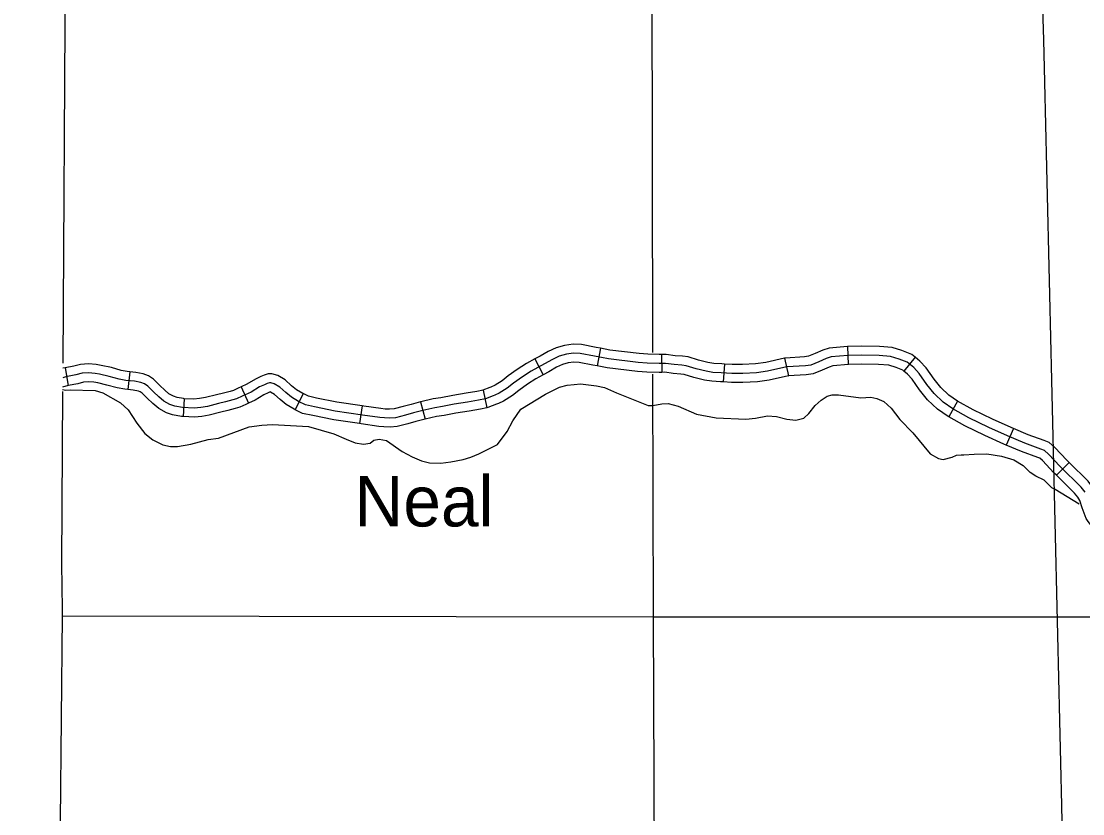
# Model space of a CAD drawing. Extents: x -19 to 366, y -4 to 359.
# Drawn here: x 133.386 to 135.065, y 194.735 to 195.99 of the extents above; entities that cross this region are included whole.
import ezdxf

# ---------------------------------------------------------------- set-up
doc = ezdxf.new("R2010")
doc.units = 0
for name, color, linetype in [('Level 2', 7, 'Continuous'), ('Level 32', 7, 'Continuous'), ('Level 35', 7, 'Continuous'), ('Level 5', 7, 'Continuous'), ('Level 60', 7, 'Continuous')]:
    doc.layers.add(name, color=color, linetype=linetype)

msp = doc.modelspace()

# ---------------------------------------------------------------- linework, layer by layer
at = {"layer": 'Level 2'}
for points in [[(133.4577, 196.4009), (133.4555, 196.0827), (133.4555, 196.0738), (133.4519, 195.4487)], [(133.4517, 195.4038), (133.4501, 195.1311), (133.451, 195.0596), (133.4509, 195.0489), (133.448, 194.7237), (133.4475, 194.6633)]]:
    msp.add_lwpolyline(points, dxfattribs=at)
at = {"layer": 'Level 32'}
for p, q in [((134.3024, 195.4723), (134.2972, 195.4443)), ((134.6934, 195.4749), (134.6943, 195.4465)), ((134.1985, 195.4555), (134.2119, 195.4304)), ((134.3991, 195.4626), (134.3993, 195.4342)), ((134.5934, 195.4565), (134.5997, 195.4288)), ((134.8001, 195.4584), (134.7822, 195.4363)), ((133.4556, 195.4416), (133.4606, 195.4136)), ((133.5577, 195.4352), (133.5546, 195.4069)), ((134.4985, 195.4474), (134.4966, 195.419)), ((133.734, 195.4114), (133.7459, 195.3856)), ((133.832, 195.4005), (133.8196, 195.3749)), ((134.1166, 195.4061), (134.1227, 195.3783)), ((133.6437, 195.3925), (133.6424, 195.3642)), ((134.0178, 195.3876), (134.025, 195.3601)), ((134.8671, 195.3887), (134.8533, 195.3638)), ((133.9253, 195.3812), (133.9212, 195.3531)), ((134.9556, 195.3453), (134.9443, 195.3192)), ((135.0436, 195.2916), (135.0237, 195.2714))]:
    msp.add_line(p, q, dxfattribs=at)
for points in [[(134.3024, 195.4723), (134.2956, 195.4735), (134.2724, 195.4781), (134.2591, 195.4791), (134.2454, 195.4769), (134.2321, 195.4731), (134.2199, 195.4674), (134.2069, 195.46), (134.1985, 195.4555)], [(134.3991, 195.4626), (134.3954, 195.4626), (134.3771, 195.463), (134.3636, 195.4639), (134.3174, 195.4695), (134.3024, 195.4723)], [(134.6933, 195.4749), (134.693, 195.4749), (134.6643, 195.4726), (134.6543, 195.4693), (134.6422, 195.4641), (134.6313, 195.4596), (134.6252, 195.4587), (134.5953, 195.4569), (134.5934, 195.4565)], [(134.8001, 195.4584), (134.7949, 195.4626), (134.7793, 195.4687), (134.7638, 195.4736), (134.7438, 195.475), (134.7159, 195.4756), (134.6934, 195.4749)], [(134.1985, 195.4555), (134.1855, 195.4485), (134.1708, 195.4387), (134.1565, 195.4285), (134.1467, 195.4209), (134.1356, 195.4137), (134.1292, 195.4109), (134.1273, 195.41), (134.1165, 195.4061), (134.1166, 195.4061)], [(135.0692, 195.2445), (135.063, 195.2527), (135.0297, 195.2854), (135.0113, 195.3048), (135.0047, 195.3106), (134.9991, 195.3128), (134.9734, 195.3222), (134.9464, 195.3338), (134.9165, 195.3472), (134.8851, 195.3624), (134.8598, 195.3764), (134.8443, 195.387), (134.8301, 195.4005), (134.8186, 195.4149), (134.8065, 195.4325), (134.7981, 195.4417), (134.7877, 195.4502), (134.7746, 195.4553), (134.7611, 195.4595), (134.7431, 195.4608), (134.7159, 195.4614), (134.6938, 195.4607), (134.6671, 195.4586), (134.6594, 195.456), (134.6477, 195.451), (134.635, 195.4458), (134.6266, 195.4446), (134.5973, 195.4428), (134.5667, 195.4359), (134.5492, 195.4333), (134.5275, 195.4322), (134.5101, 195.4324), (134.4933, 195.4335), (134.48, 195.4342), (134.4696, 195.436), (134.4539, 195.4396), (134.4382, 195.4447), (134.431, 195.4456), (134.4191, 195.4464), (134.4054, 195.4485), (134.3953, 195.4484), (134.3765, 195.4488), (134.3622, 195.4497), (134.3153, 195.4554), (134.2929, 195.4596), (134.2705, 195.464), (134.2596, 195.4648), (134.2484, 195.4631), (134.2371, 195.4597), (134.2264, 195.4548), (134.2138, 195.4475), (134.1928, 195.4363), (134.1789, 195.427), (134.1649, 195.4171), (134.1549, 195.4093), (134.1423, 195.4011), (134.1351, 195.3979)], [(134.2972, 195.4443), (134.2902, 195.4456), (134.2686, 195.4498), (134.2602, 195.4505), (134.2515, 195.4492), (134.2421, 195.4464), (134.233, 195.4422), (134.2207, 195.4351), (134.2119, 195.4304)], [(134.4985, 195.4474), (134.4942, 195.4476), (134.4816, 195.4483), (134.4724, 195.4499), (134.4577, 195.4533), (134.4413, 195.4586), (134.4324, 195.4597), (134.4206, 195.4605), (134.4064, 195.4627), (134.3991, 195.4626)], [(134.5934, 195.4565), (134.5641, 195.4499), (134.5478, 195.4475), (134.5272, 195.4464), (134.5106, 195.4466), (134.4985, 195.4474)], [(134.8673, 195.3885), (134.8532, 195.3981), (134.8406, 195.4101), (134.83, 195.4233), (134.8177, 195.4414), (134.8078, 195.4521), (134.8001, 195.4584)], [(134.1351, 195.3979), (134.1327, 195.3968), (134.1205, 195.3924), (134.1097, 195.39), (134.0922, 195.3871), (134.0711, 195.3838), (134.0525, 195.3801), (134.0404, 195.3781), (134.0215, 195.3739), (134.0065, 195.3699), (133.9941, 195.3663), (133.9783, 195.3625), (133.9693, 195.3617), (133.9607, 195.362), (133.9533, 195.3628), (133.9261, 195.3667), (133.883, 195.373), (133.8503, 195.3796), (133.8359, 195.3828), (133.8247, 195.3882), (133.8135, 195.3952), (133.8047, 195.4023), (133.7952, 195.4109), (133.7863, 195.4161), (133.7809, 195.4176), (133.7789, 195.4175), (133.775, 195.4166), (133.771, 195.4146), (133.7633, 195.4111), (133.7497, 195.4029), (133.7354, 195.3964), (133.7269, 195.3925), (133.7209, 195.3905), (133.7093, 195.3876), (133.6984, 195.3849), (133.6807, 195.3804), (133.6701, 195.3787), (133.6597, 195.3776), (133.6412, 195.3784), (133.6292, 195.3807), (133.6214, 195.3834), (133.6118, 195.3886), (133.6038, 195.3953), (133.5954, 195.4035), (133.5863, 195.4124), (133.581, 195.4161), (133.5752, 195.4181), (133.5651, 195.4201), (133.5518, 195.4215), (133.5411, 195.4235), (133.5252, 195.4279), (133.51, 195.4313), (133.503, 195.4326), (133.4926, 195.4335), (133.4824, 195.4327), (133.4727, 195.4302), (133.4567, 195.4273), (133.4518, 195.4257)], [(133.4556, 195.4416), (133.4519, 195.4409)], [(133.5577, 195.4352), (133.5538, 195.4356), (133.5443, 195.4373), (133.5287, 195.4417), (133.5128, 195.4453), (133.5048, 195.4466), (133.4927, 195.4477), (133.4801, 195.4468), (133.4696, 195.4441), (133.4556, 195.4416)], [(133.6437, 195.3925), (133.6428, 195.3926), (133.6328, 195.3945), (133.6271, 195.3964), (133.6199, 195.4004), (133.6133, 195.4059), (133.6053, 195.4136), (133.5954, 195.4234), (133.5875, 195.4288), (133.579, 195.4319), (133.5673, 195.4341), (133.5577, 195.4352)], [(134.3993, 195.4342), (134.3952, 195.4342), (134.3759, 195.4346), (134.3609, 195.4356), (134.3131, 195.4414), (134.2972, 195.4443)], [(134.4966, 195.419), (134.4925, 195.4193), (134.4784, 195.4201), (134.4668, 195.422), (134.4501, 195.4259), (134.435, 195.4307), (134.4296, 195.4315), (134.4175, 195.4323), (134.4044, 195.4343), (134.3993, 195.4342)], [(134.6946, 195.4466), (134.67, 195.4445), (134.6644, 195.4427), (134.6533, 195.4379), (134.6388, 195.4319), (134.628, 195.4304), (134.5993, 195.4287), (134.5997, 195.4288)], [(134.7822, 195.4363), (134.7804, 195.4378), (134.7699, 195.4419), (134.7585, 195.4455), (134.7424, 195.4466), (134.716, 195.4472), (134.6943, 195.4465)], [(134.8533, 195.3638), (134.8524, 195.3643), (134.8354, 195.3759), (134.8196, 195.3908), (134.8072, 195.4064), (134.7954, 195.4236), (134.7883, 195.4314), (134.7822, 195.4363)], [(133.5546, 195.4069), (133.5498, 195.4075), (133.5379, 195.4096), (133.5217, 195.4141), (133.5072, 195.4174), (133.5011, 195.4185), (133.4925, 195.4192), (133.4847, 195.4187), (133.4757, 195.4163), (133.4606, 195.4136)], [(133.832, 195.4005), (133.8316, 195.4006), (133.8217, 195.4068), (133.8139, 195.4131), (133.8037, 195.4224), (133.7919, 195.4293), (133.7826, 195.4319), (133.777, 195.4317), (133.7702, 195.43), (133.7649, 195.4275), (133.7567, 195.4237), (133.743, 195.4155), (133.734, 195.4114)], [(134.2119, 195.4304), (134.2001, 195.4242), (134.1869, 195.4153), (134.1734, 195.4057), (134.1632, 195.3977), (134.1491, 195.3886), (134.141, 195.385), (134.1381, 195.3837), (134.1244, 195.3787), (134.1227, 195.3783)], [(134.5997, 195.4288), (134.5693, 195.4219), (134.5506, 195.4192), (134.5278, 195.418), (134.5096, 195.4182), (134.4966, 195.419)], [(133.4606, 195.4136), (133.4602, 195.4135), (133.4517, 195.4107)], [(133.6424, 195.3642), (133.6395, 195.3643), (133.6256, 195.367), (133.6157, 195.3703), (133.6038, 195.3768), (133.5943, 195.3848), (133.5855, 195.3933), (133.5773, 195.4014), (133.5745, 195.4033), (133.5714, 195.4044), (133.563, 195.406), (133.5546, 195.4069)], [(133.734, 195.4114), (133.7295, 195.4093), (133.7217, 195.4057), (133.7169, 195.4041), (133.7059, 195.4014), (133.6949, 195.3986), (133.6778, 195.3944), (133.6682, 195.3928), (133.6593, 195.3918), (133.6437, 195.3925)], [(133.8196, 195.3749), (133.8179, 195.3757), (133.8052, 195.3836), (133.7955, 195.3915), (133.7868, 195.3993), (133.7807, 195.4029), (133.7798, 195.4032), (133.777, 195.4018), (133.7699, 195.3985), (133.7563, 195.3904), (133.7459, 195.3856)], [(133.9253, 195.3812), (133.8854, 195.387), (133.8532, 195.3935), (133.8406, 195.3963), (133.832, 195.4005)], [(134.1166, 195.4061), (134.107, 195.404), (134.0899, 195.4011), (134.0686, 195.3977), (134.05, 195.3941), (134.0377, 195.3921), (134.0182, 195.3877), (134.0178, 195.3876)], [(133.7459, 195.3856), (133.7414, 195.3835), (133.7322, 195.3793), (133.7248, 195.3768), (133.7127, 195.3739), (133.7018, 195.3711), (133.6836, 195.3665), (133.672, 195.3646), (133.6601, 195.3633), (133.6424, 195.3642)], [(134.0178, 195.3876), (134.0027, 195.3836), (133.9905, 195.38), (133.976, 195.3766), (133.9689, 195.3759), (133.9618, 195.3762), (133.9551, 195.3769), (133.9282, 195.3807), (133.9253, 195.3812)], [(134.9556, 195.3453), (134.9521, 195.3468), (134.9225, 195.3601), (134.8917, 195.375), (134.8671, 195.3887)], [(133.9212, 195.3531), (133.8806, 195.359), (133.8473, 195.3657), (133.8311, 195.3693), (133.8196, 195.3749)], [(134.1227, 195.3783), (134.1124, 195.3761), (134.0945, 195.373), (134.0735, 195.3698), (134.0551, 195.3661), (134.0431, 195.3642), (134.0249, 195.3601), (134.025, 195.3601)], [(134.025, 195.3601), (134.0103, 195.3563), (133.9978, 195.3526), (133.9806, 195.3485), (133.9697, 195.3474), (133.9597, 195.3478), (133.9516, 195.3487), (133.9241, 195.3526), (133.9212, 195.3531)], [(134.9443, 195.3192), (134.9406, 195.3208), (134.9105, 195.3343), (134.8786, 195.3498), (134.8533, 195.3638)], [(135.0436, 195.2916), (135.0399, 195.2953), (135.0211, 195.3151), (135.0121, 195.323), (135.0041, 195.3261), (134.9787, 195.3354), (134.9556, 195.3453)], [(135.0237, 195.2714), (135.0196, 195.2754), (135.0014, 195.2946), (134.9972, 195.2983), (134.9941, 195.2995), (134.9682, 195.309), (134.9443, 195.3192)], [(135.1013, 195.2086), (135.0976, 195.2142), (135.0962, 195.2162), (135.091, 195.2294), (135.0866, 195.2432), (135.0809, 195.2526), (135.0736, 195.2621), (135.0436, 195.2916)], [(135.0778, 195.1928), (135.074, 195.1983), (135.0709, 195.2029), (135.0642, 195.2198), (135.0605, 195.2314), (135.0574, 195.2365), (135.0523, 195.2432), (135.0237, 195.2714)]]:
    msp.add_lwpolyline(points, dxfattribs=at)
at = {"layer": 'Level 35'}
for points in [[(134.2609, 195.415), (134.2707, 195.4158), (134.296, 195.413), (134.3089, 195.4101), (134.3279, 195.402), (134.378, 195.382), (134.3852, 195.3817), (134.3995, 195.3845), (134.4093, 195.3849), (134.4253, 195.3809), (134.4545, 195.3683), (134.4852, 195.3622), (134.5324, 195.36), (134.5475, 195.3617), (134.5664, 195.3656), (134.5808, 195.3646), (134.5971, 195.3603), (134.6115, 195.3585), (134.6239, 195.3617), (134.6318, 195.3689), (134.6422, 195.3815), (134.6516, 195.3904), (134.661, 195.3965), (134.6689, 195.3985), (134.6791, 195.3986), (134.7143, 195.394), (134.7298, 195.3949), (134.7393, 195.3931), (134.7507, 195.3883), (134.7621, 195.3778), (134.7759, 195.3594), (134.7965, 195.3383), (134.8237, 195.3052), (134.8373, 195.2978), (134.8445, 195.2963), (134.8585, 195.2999), (134.8653, 195.303), (134.8727, 195.3036)], [(133.4517, 195.407), (133.4566, 195.4061), (133.4637, 195.4064), (133.503, 195.4056), (133.5155, 195.4016), (133.5432, 195.3859), (133.5551, 195.3747), (133.5692, 195.3536), (133.5815, 195.3374), (133.5944, 195.3273), (133.6104, 195.3195), (133.6221, 195.3166), (133.6331, 195.3167), (133.6542, 195.3207), (133.6821, 195.3278), (133.6984, 195.3302), (133.7466, 195.3481), (133.7667, 195.3504), (133.7836, 195.3517), (133.8408, 195.3485), (133.8804, 195.3368), (133.8999, 195.3284), (133.9143, 195.3225), (133.9276, 195.3203), (133.9381, 195.3223), (133.9438, 195.3269), (133.9524, 195.3285), (133.9638, 195.3264), (133.9885, 195.3088), (134.0045, 195.3006), (134.0193, 195.2943), (134.0322, 195.291), (134.05, 195.2904), (134.0658, 195.2925), (134.0851, 195.2965), (134.0971, 195.3), (134.1099, 195.3051), (134.1393, 195.3201), (134.155, 195.3404), (134.1639, 195.3575), (134.1766, 195.3758), (134.2153, 195.3997), (134.2375, 195.4106), (134.2495, 195.4137), (134.2609, 195.415)], [(134.8727, 195.3036), (134.8774, 195.3037), (134.8935, 195.3048), (134.9135, 195.3054), (134.9366, 195.3018), (134.956, 195.2955), (134.9708, 195.2869), (134.982, 195.2755)], [(135.0595, 195.2254), (135.0218, 195.2487), (135.0161, 195.2516), (135.0043, 195.2634), (134.991, 195.2697), (134.982, 195.2755)]]:
    msp.add_lwpolyline(points, dxfattribs=at)
at = {"layer": 'Level 5'}
for points in [[(134.3834, 196.0617), (134.3847, 195.4655)], [(134.3848, 195.4314), (134.3857, 195.0473)], [(133.4509, 195.0489), (134.3857, 195.0473)], [(134.3857, 195.0473), (135.1861, 195.0471)], [(134.3857, 195.0473), (134.3877, 194.5307)]]:
    msp.add_lwpolyline(points, dxfattribs=at)
at = {"layer": 'Level 60'}
for points in [[(139.4406, 1.5315), (139.2511, 10.1473), (139.0608, 18.7633), (138.8699, 27.3793), (138.6784, 35.9956), (138.4861, 44.6119), (138.2932, 53.2285), (138.0997, 61.8451), (137.9055, 70.4619), (137.7106, 79.0789), (137.5151, 87.6959), (137.319, 96.3132), (137.1221, 104.9306), (136.9247, 113.5481), (136.7265, 122.1658), (136.5278, 130.7836), (136.3283, 139.4016), (136.1282, 148.0197), (135.9275, 156.6379), (135.7261, 165.2564), (135.5241, 173.8749), (135.3214, 182.4936), (135.1181, 191.1125), (134.9141, 199.7315), (134.7095, 208.3506), (134.5043, 216.9699), (134.2984, 225.5894), (134.0919, 234.209), (133.8847, 242.8288), (133.6769, 251.4487), (133.4685, 260.0687), (133.2594, 268.6889), (133.0497, 277.3093), (132.8393, 285.9298), (132.6283, 294.5504), (132.4167, 303.1713), (132.2044, 311.7922), (131.9916, 320.4133), (131.778, 329.0346), (131.5639, 337.656), (131.3491, 346.2776)], [(0, 189.5162), (7.1121, 189.5206), (14.2243, 189.5339), (21.3364, 189.556), (28.4484, 189.5869), (35.5605, 189.6267), (42.6725, 189.6754), (49.7844, 189.7329), (56.8962, 189.7992), (64.0079, 189.8744), (71.1196, 189.9584), (78.2311, 190.0512), (85.3425, 190.1529), (92.4538, 190.2635), (99.5649, 190.3829), (106.6759, 190.5111), (113.7867, 190.6482), (120.8974, 190.7941), (128.0078, 190.9489), (135.1181, 191.1125), (142.2282, 191.2849), (149.338, 191.4662), (156.4476, 191.6563), (163.5569, 191.8553), (170.666, 192.0631), (177.7749, 192.2798), (184.8835, 192.5053), (191.9917, 192.7396), (199.0997, 192.9828), (206.2074, 193.2348), (213.3147, 193.4956), (220.4218, 193.7653), (227.5285, 194.0438), (234.6348, 194.3312), (241.7408, 194.6274), (248.8464, 194.9324), (255.9516, 195.2463), (263.0564, 195.569), (270.1608, 195.9005), (277.2648, 196.2409), (284.3683, 196.5901), (291.4715, 196.9481), (298.5741, 197.315), (305.6763, 197.6907), (312.7781, 198.0753), (319.8793, 198.4686), (326.9801, 198.8708), (334.0804, 199.2818), (341.1801, 199.7017)]]:
    msp.add_spline(points, degree=3, dxfattribs=at)

# ---------------------------------------------------------------- texts
at = {"layer": 'Level 35'}
msp.add_text('Neal', height=0.08, dxfattribs=at).set_placement((133.9133, 195.1903))

doc.saveas('drawing.dxf')
